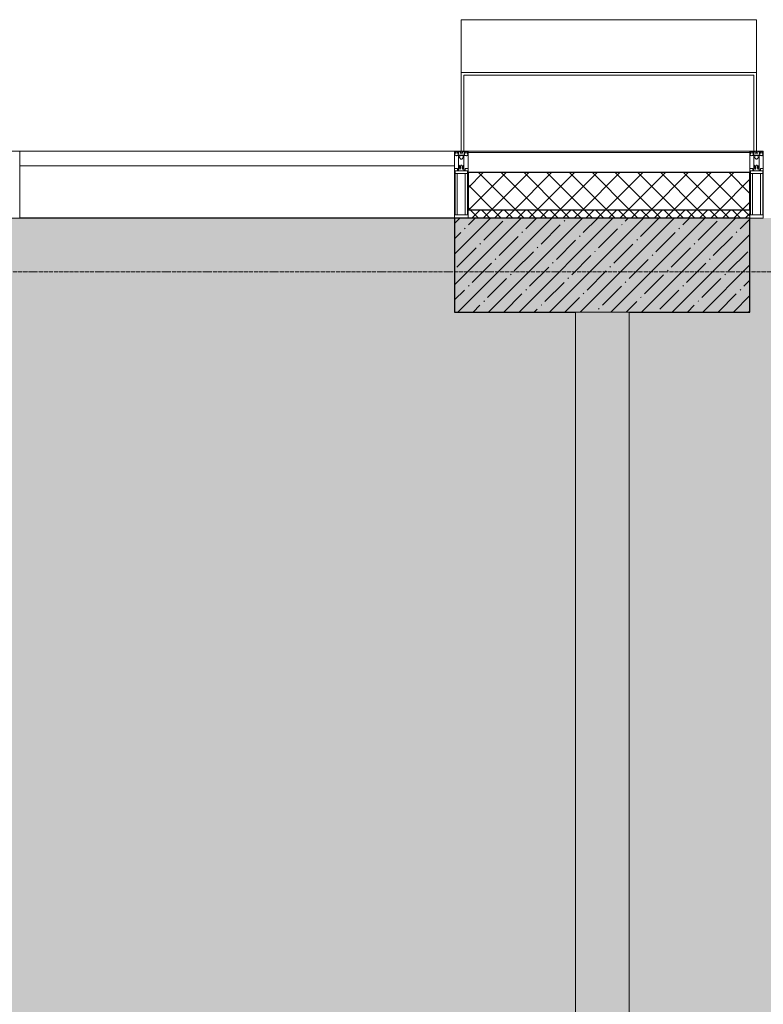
# Model space of a CAD drawing. Header units: millimetres. Extents: x -535184 to 178656, y -69521 to 68256.
# Tile 379 of 460: x -160223 to -157453, y 52742 to 56412. Entities that reach past the tile are written whole.
import ezdxf

# ---------------------------------------------------------------- set-up
doc = ezdxf.new("R2010")
doc.units = ezdxf.units.MM
doc.linetypes.add('-D1d1-15x02', pattern=[19, 15, -2, 0, -2])
for name, color, linetype, lineweight in [('_0', 7, 'Continuous', 13), ('A-COLS', 7, 'Continuous', 5), ('A-DETL-GENF', 7, 'Continuous', 5), ('A-GLAZ-CURT', 8, 'Continuous', 5), ('A-GLAZ-CWMG', 8, 'Continuous', 5), ('A-WALL', 7, 'Continuous', 5), ('A-WALL-FNSH', 8, 'Continuous', 5), ('I-WALL', 7, 'Continuous', 5), ('S-COLS', 7, 'Continuous', 5), ('S-GRID', 7, 'Continuous', 5)]:
    doc.layers.add(name, color=color, linetype=linetype, lineweight=lineweight)

# ---------------------------------------------------------------- blocks, each defined once
blk = doc.blocks.new('Rectangular Mullion - 50Wx250H-2623690-50_AS_M_L11')
at = {"layer": 'A-DETL-GENF'}
for p, q in [((-25, 65.2), (-25, 250)), ((-25, 250), (0, 250)), ((-23, 237.3), (0, 237.3)), ((-23, 237.3), (-23, 73.6)), ((-14.9, 84), (-14.9, 237.3)), ((25, 250), (0, 250)), ((23, 237.3), (0, 237.3)), ((14.9, 84), (14.9, 237.3)), ((23, 237.3), (23, 73.6)), ((25, 65.2), (25, 250)), ((0, 84), (-23, 84)), ((-0.5, 73.6), (-23, 73.6)), ((0, 84), (23, 84)), ((0.5, 73.6), (23, 73.6)), ((-14, 65.2), (-25, 65.2)), ((-14, 71.3), (-14, 65.2)), ((-10, 71.3), (-14, 71.3)), ((-10, 53), (-10, 71.3)), ((-8.7, 53), (-10, 53)), ((-10, 53), (-10, 17)), ((-8.7, 53), (-7, 54.7)), ((-7, 65.2), (-5.9, 67.3)), ((-7, 65.2), (-7, 54.7)), ((-4.1, 67.3), (-5.9, 67.3)), ((-4.1, 67.3), (-2.9, 65.1)), ((-2.9, 65.1), (-2.9, 54.6)), ((-1.3, 53), (-2.9, 54.6)), ((0, 53), (-1.3, 53)), ((0, 53), (1.3, 53)), ((1.3, 53), (2.9, 54.6)), ((4.1, 67.3), (2.9, 65.1)), ((2.9, 65.1), (2.9, 54.6)), ((4.1, 67.3), (5.9, 67.3)), ((7, 65.2), (5.9, 67.3)), ((7, 65.2), (7, 54.7)), ((8.7, 53), (7, 54.7)), ((8.7, 53), (10, 53)), ((10, 71.3), (14, 71.3)), ((10, 53), (10, 71.3)), ((10, 53), (10, 17)), ((14, 71.3), (14, 65.2)), ((14, 65.2), (25, 65.2)), ((-23.8, 14.6), (-25, 14.2)), ((-25, 0), (-25, 14.2)), ((-22.3, 17), (-23.8, 17)), ((-23.8, 17), (-23.8, 14.6)), ((-22.5, 10.6), (-23.8, 14.6)), ((-22.5, 10.6), (-23.7, 9.9)), ((-23.7, 1.3), (-23.7, 9.9)), ((-23.7, 1.3), (-11.8, 1.3)), ((-23.2, 10.2), (-22.5, 8)), ((-22.5, 8), (-22.5, 4.5)), ((-21.3, 4.5), (-22.5, 4.5)), ((-22.3, 17), (-22.3, 16)), ((-22.3, 16), (-21.3, 16)), ((-19, 17.6), (-21.3, 16)), ((-21.3, 4.5), (-21.3, 6.5)), ((-21.3, 6.5), (-14.2, 6.5)), ((-18.4, 16.6), (-19, 17.6)), ((-7.4, 16.6), (-18.4, 16.6)), ((-14.2, 6.5), (-14.2, 4.5)), ((-13.2, 4.5), (-14.2, 4.5)), ((-13.2, 4.5), (-12.2, 7.2)), ((-12.7, 7.6), (-11.3, 11.4)), ((-12.7, 7.6), (-11.8, 6.9)), ((-12.2, 9), (-12.2, 14.8)), ((-12.2, 14.8), (0, 14.8)), ((-11.8, 1.3), (-11.8, 6.9)), ((-10.5, 11.2), (-11.3, 11.4)), ((-10.5, 1.5), (-10.5, 11.2)), ((-4.8, 1.5), (-10.5, 1.5)), ((-10, 17), (-7.5, 17)), ((-8.5, 23), (-1.5, 30)), ((-8.5, 18.5), (-8.5, 23)), ((-7.5, 18.5), (-8.5, 18.5)), ((-7.5, 17), (-7.5, 18.5)), ((-7.4, 18), (-7.4, 16.6)), ((-2.6, 18), (-7.4, 18)), ((0, 8), (-4.8, 8)), ((-4.8, 1.5), (-4.8, 8)), ((-2.6, 18), (-2.6, 16.8)), ((-2.6, 16.8), (0, 16.8)), ((-1.5, 30), (0, 30)), ((1.5, 30), (0, 30)), ((2.6, 16.8), (0, 16.8)), ((0, 14.8), (0, 16.8)), ((0, 14.8), (0, 16.8)), ((12.2, 14.8), (0, 14.8)), ((0, 0), (0, 8)), ((0, 8), (4.8, 8)), ((0, 0), (0, 8)), ((8.5, 23), (1.5, 30)), ((2.6, 18), (2.6, 16.8)), ((2.6, 18), (7.4, 18)), ((4.8, 1.5), (4.8, 8)), ((4.8, 1.5), (10.5, 1.5)), ((7.4, 18), (7.4, 16.6)), ((7.4, 16.6), (18.4, 16.6)), ((7.5, 18.5), (8.5, 18.5)), ((7.5, 17), (7.5, 18.5)), ((10, 17), (7.5, 17)), ((8.5, 18.5), (8.5, 23)), ((10.5, 11.2), (11.3, 11.4)), ((10.5, 1.5), (10.5, 11.2)), ((12.7, 7.6), (11.3, 11.4)), ((12.7, 7.6), (11.8, 6.9)), ((11.8, 1.3), (11.8, 6.9)), ((23.7, 1.3), (11.8, 1.3)), ((12.2, 9), (12.2, 14.8)), ((13.2, 4.5), (12.2, 7.2)), ((13.2, 4.5), (14.2, 4.5)), ((21.3, 6.5), (14.2, 6.5)), ((14.2, 6.5), (14.2, 4.5)), ((18.4, 16.6), (19, 17.6)), ((19, 17.6), (21.3, 16)), ((22.3, 16), (21.3, 16)), ((21.3, 4.5), (21.3, 6.5)), ((21.3, 4.5), (22.5, 4.5)), ((22.3, 17), (22.3, 16)), ((22.3, 17), (23.8, 17)), ((22.5, 10.6), (23.8, 14.6)), ((22.5, 10.6), (23.7, 9.9)), ((23.2, 10.2), (22.5, 8)), ((22.5, 8), (22.5, 4.5)), ((23.7, 1.3), (23.7, 9.9)), ((23.8, 17), (23.8, 14.6)), ((23.8, 14.6), (25, 14.2)), ((25, 0), (25, 14.2)), ((-25, 0), (0, 0)), ((25, 0), (0, 0))]:
    blk.add_line(p, q, dxfattribs=at)
for centre, start, end in [((-0.5, 73.1), 360, 90), ((0.5, 73.1), 90, 180)]:
    blk.add_arc(centre, 0.5, start, end, dxfattribs=at)
blk = doc.blocks.new('Rectangular Mullion - R_StandardFrame_50Wx250H-4049022-50_AS_M_L11')
at = {"layer": 'A-GLAZ-CWMG', "lineweight": 9}
for p, q in [((-25, 0), (-25, 250)), ((-25, 250), (25, 250)), ((25, 250), (25, 0)), ((25, 0), (-25, 0))]:
    blk.add_line(p, q, dxfattribs=at)
blk = doc.blocks.new('System Panel - A_PAN_Glass-5026823-50_AS_M_L11')
at = {"layer": 'A-GLAZ-CURT'}
for p, q in [((810, 0), (-810, 0)), ((-810, 0), (-810, -55)), ((810, -55), (810, 0)), ((-810, -55), (810, -55))]:
    blk.add_line(p, q, dxfattribs=at)
blk = doc.blocks.new('Rectangular Mullion - R_StandardFrame_50Wx250H-3342963-50_AS_M_L11')
at = {"layer": 'A-GLAZ-CWMG'}
blk.add_line((21250, 29450), (19630, 29450), dxfattribs=at)
blk = doc.blocks.new('Rectangular Mullion - R_StandardFrame_50Wx250H-3538113-50_AS_M_L11')
at = {"layer": 'A-GLAZ-CWMG', "lineweight": 9}
for p, q in [((-25, 84), (-25, 250)), ((-25, 250), (25, 250)), ((25, 250), (25, 0)), ((-25, 0), (-25, 17)), ((25, 0), (-25, 0))]:
    blk.add_line(p, q, dxfattribs=at)
blk = doc.blocks.new('RST_AR_KMN_R22_B3_FCD_rvt-1-50_AS_M_L11')
at = {"layer": 'A-WALL'}
h = blk.add_hatch(dxfattribs=at)
h.set_pattern_fill('FP_7', color=256, style=0, pattern_type=2)
h.set_pattern_definition([(45, (0, 0), (-42.42641, 42.42641), []), (135, (0, 0), (-42.42641, -42.42641), [])])
h.paths.add_polyline_path([(33700, 29480), (34750, 29480), (34750, 29620), (33700, 29620)])
h = blk.add_hatch(dxfattribs=at)
h.set_pattern_fill('FP_6', color=256, style=0, pattern_type=2)
h.set_pattern_definition([(45, (0, 0), (-21.213203, 21.213203), []), (135, (0, 0), (-21.213203, -21.213203), [])])
h.paths.add_polyline_path([(34750, 29450), (34750, 29480), (33700, 29480), (33700, 29450)])
at = {"layer": 'A-COLS'}
for p, q in [((34775, 30189.7), (33675, 30189.7)), ((33675, 29992.7), (33675, 30189.7)), ((34775, 30189.7), (34775, 29992.7))]:
    blk.add_line(p, q, dxfattribs=at)
at = {"layer": 'A-COLS', "lineweight": 18}
for p, q in [((34775, 29992.7), (33675, 29992.7)), ((33675, 29992.7), (33675, 29700)), ((33685, 29700), (33685, 29982.6)), ((33685, 29982.6), (34765, 29982.6)), ((34765, 29982.6), (34765, 29700)), ((34775, 29700), (34775, 29992.7)), ((33675, 29700), (33685, 29700)), ((34765, 29700), (34775, 29700))]:
    blk.add_line(p, q, dxfattribs=at)
at = {"layer": 'A-WALL'}
for p, q in [((33700, 29695), (33700, 29620)), ((34750, 29695), (33700, 29695)), ((34750, 29620), (34750, 29695)), ((33700, 29480), (33700, 29450)), ((34750, 29450), (34750, 29480)), ((33700, 29450), (34750, 29450))]:
    blk.add_line(p, q, dxfattribs=at)
at = {"layer": 'A-WALL', "lineweight": 25}
for p, q in [((33700, 29620), (33700, 29480)), ((34750, 29620), (33700, 29620)), ((34750, 29480), (34750, 29620)), ((34750, 29480), (33700, 29480))]:
    blk.add_line(p, q, dxfattribs=at)
at = {"layer": 'A-WALL-FNSH'}
for p, q in [((34750, 29700), (33700, 29700)), ((33700, 29700), (33700, 29695)), ((34750, 29695), (34750, 29700))]:
    blk.add_line(p, q, dxfattribs=at)
at = {"layer": 'A-GLAZ-CURT', "lineweight": 5}
blk.add_blockref('System Panel - A_PAN_Glass-5026823-50_AS_M_L11', (32840, 29700), dxfattribs=at)
at = {"layer": 'A-GLAZ-CWMG', "lineweight": 5, "extrusion": (0, 0, -1), "rotation": 180}
for name, p in [('Rectangular Mullion - R_StandardFrame_50Wx250H-3538113-50_AS_M_L11', (-32005, 29700)), ('Rectangular Mullion - 50Wx250H-2623690-50_AS_M_L11', (-33675, 29700)), ('Rectangular Mullion - R_StandardFrame_50Wx250H-4049022-50_AS_M_L11', (-33675, 29700)), ('Rectangular Mullion - 50Wx250H-2623690-50_AS_M_L11', (-34775, 29700)), ('Rectangular Mullion - R_StandardFrame_50Wx250H-4049022-50_AS_M_L11', (-34775, 29700))]:
    blk.add_blockref(name, p, dxfattribs=at)
at = {"layer": 'A-GLAZ-CWMG', "lineweight": 5}
blk.add_blockref('Rectangular Mullion - R_StandardFrame_50Wx250H-3342963-50_AS_M_L11', (12400, 0), dxfattribs=at)

msp = doc.modelspace()

# ---------------------------------------------------------------- hatches: boundary and pattern name
at = {"layer": '_0', "transparency": 33554534}
h = msp.add_hatch(color=252, dxfattribs=at)
h.dxf.hatch_style = 1
h.paths.add_polyline_path([(-186501.3, 32972.1), (-186502.9, 35272.1), (-186002.9, 35272.1), (-186002.9, 36222.1), (-183952.9, 36222.1), (-183952.9, 40272.1), (-179002.9, 40272.1), (-179002.9, 38772.1), (-177452.9, 38772.1), (-177452.9, 45172.1), (-185852.9, 45172.1), (-185852.9, 46972.1), (-186852.9, 46972.1), (-186852.9, 48972.1), (-184102.9, 48972.1), (-184102.9, 48272.1), (-183352.9, 48272.1), (-183352.9, 47272.1), (-163952.9, 47272.1), (-163952.9, 48972.1), (-160672.9, 48972.1), (-160672.9, 46972.1), (-161752.9, 46972.1), (-161752.9, 45172.1), (-169752.9, 45172.1), (-169752.9, 36222.1), (-161802.9, 36222.1), (-161802.9, 35822.1), (-161302.9, 35822.1), (-161302.9, 32972.1), (-163452.9, 32972.1), (-163452.9, 34122.1), (-183852.9, 34122.1), (-183852.9, 32972.1)], flags=16)
h.paths.add_polyline_path([(-192753.7, 55672.9), (-154802.1, 55672.9), (-154802.1, 25721.3), (-192753.7, 25721.3)])
at = {"layer": 'I-WALL'}
h = msp.add_hatch(dxfattribs=at)
h.set_pattern_fill('FP_43', color=256, style=0, pattern_type=2)
h.set_pattern_definition([(45, (-192252.93, 26222.13), (-75.43415, 75.43415), [106.68, -17.78, 3.556, -17.78]), (45, (-192252.93, 26297.51), (-75.43415, 75.43415), []), (50, (-192252.93, 26222.13), (127.52922, -11.15758), [13.335, -146.685]), (355, (-192252.93, 26222.13), (-24.66966, 133.74002), [10.668, -117.348]), (100.451, (-192242.31, 26221.2), (102.85973, 122.58178), [11.333, -124.663]), (46.184, (-192252.93, 26257.69), (189.75516, -29.43036), [20.002, -220.027]), (96.636, (-192237.12, 26255.24), (166.1822, 173.1996), [17, -186.995]), (351.184, (-192252.93, 26257.69), (166.1839, 173.1976), [16.002, -176.022]), (21, (-192235.15, 26248.8), (106.13027, -71.58603), [13.335, -146.685]), (326, (-192235.15, 26248.8), (43.26188, 128.93175), [10.668, -117.348]), (71.451, (-192226.31, 26242.83), (149.39198, 57.34505), [11.333, -124.663]), (37.5, (-192252.935, 26222.128), (2.16223, 59.188357), [3.353, -112.573, 3.353, -115.773, -117.792]), (37.5, (-192252.935, 26222.128), (2.16223, 59.188357), [-235.052, 3.353, -114.44]), (7.5, (-192252.935, 26222.13), (46.77386, 70.12615), [3.353, -64.567, 3.353, -109.906, -44.894]), (7.5, (-192252.935, 26222.13), (46.77386, 70.12615), [-181.178, 3.353, -41.542]), (327.5, (-192292.584, 26222.128), (94.91367, -4.010093), [3.353, -41.097, 3.353, -135.331, -184.023]), (327.5, (-192292.584, 26222.128), (94.91367, -4.010093), [-183.134, 3.353, -180.67]), (317.5, (-192310.36, 26222.13), (103.69057, 17.79882), [3.353, -54.432, 3.353, -88.748, -130.683]), (317.5, (-192310.36, 26222.13), (103.69057, 17.79882), [-149.885, 3.353, -127.33])])
h.paths.add_polyline_path([(-157952.9, 50672.1), (-157952.9, 55322.1), (-158152.9, 55322.1), (-158152.9, 50672.1)])
at = {"layer": 'S-COLS'}
h = msp.add_hatch(dxfattribs=at)
h.set_pattern_fill('FP_1', color=256, style=0, pattern_type=2)
h.set_pattern_definition([(45, (-192252.935, 26222.13), (-57.02463, 57.02463), []), (45, (-192195.91, 26222.13), (-57.02463, 57.02463), [100.806, -20.161, 3.353, -16.808])])
h.paths.add_polyline_path([(-157952.9, 55322.1), (-157502.9, 55322.1), (-157502.9, 55672.1), (-158602.9, 55672.1), (-158602.9, 55322.1), (-158152.9, 55322.1)])

# ---------------------------------------------------------------- linework, layer by layer
at = {"layer": 'A-WALL', "lineweight": 9}
for p, q in [((-158152.9, 55322.1), (-158152.9, 50672.1)), ((-157952.9, 50472.1), (-157952.9, 55322.1))]:
    msp.add_line(p, q, dxfattribs=at)
at = {"layer": 'A-WALL'}
msp.add_line((-157952.9, 55322.1), (-158152.9, 55322.1), dxfattribs=at)
at = {"layer": 'I-WALL'}
for p, q in [((-160222.9, 55672.9), (-158602.9, 55672.9)), ((-158602.9, 55672.1), (-160222.9, 55672.1))]:
    msp.add_line(p, q, dxfattribs=at)
at = {"layer": 'S-COLS', "lineweight": 25}
for p, q in [((-158602.9, 55672.1), (-158602.9, 55322.1)), ((-157502.9, 55672.1), (-158602.9, 55672.1)), ((-157502.9, 55322.1), (-157502.9, 55672.1)), ((-158602.9, 55322.1), (-158152.9, 55322.1)), ((-157952.9, 55322.1), (-157502.9, 55322.1))]:
    msp.add_line(p, q, dxfattribs=at)
at = {"layer": 'S-COLS'}
msp.add_line((-158152.9, 55322.1), (-157952.9, 55322.1), dxfattribs=at)
at = {"layer": 'S-GRID', "linetype": '-D1d1-15x02'}
msp.add_line((-195238.9, 55472.1), (-153652.3, 55472.1), dxfattribs=at)

# ---------------------------------------------------------------- block references
at = {"lineweight": 5}
msp.add_blockref('RST_AR_KMN_R22_B3_FCD_rvt-1-50_AS_M_L11', (-192252.9, 26222.1), dxfattribs=at)

doc.saveas('drawing.dxf')
